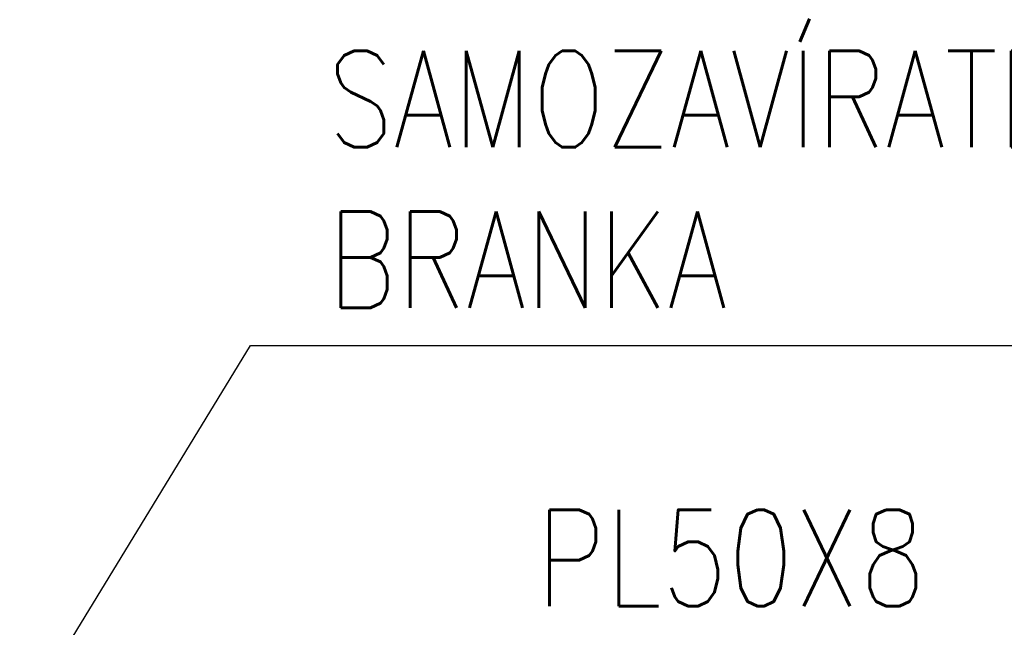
# Paper-space layout 'Layout1' of a CAD drawing. Extents: x -2 to 1033, y -36 to 596.
# Tile 284 of 334: x 368 to 394, y 550 to 565. Entities that reach past the tile are written whole.
import ezdxf
from ezdxf import colors
from ezdxf.entities.mleader import LeaderData, LeaderLine
from ezdxf.math import Vec2, Vec3

# ---------------------------------------------------------------- set-up
doc = ezdxf.new("R2010")
doc.units = 0
doc.layers.get('0').update_dxf_attribs({"linetype": 'CONTINUOUS'})
doc.layers.add('SS_POPIS_PROFILU', color=13, linetype='CONTINUOUS', lineweight=25)
doc.styles.add('ROMANS', font='romans.shx', dxfattribs={"width": 0.8})
doc.styles.add('romans.shx', font='romans.shx', dxfattribs={"height": 5})

# ---------------------------------------------------------------- blocks, each defined once
blk = doc.blocks.new('_OPEN')
at = {"color": 0, "linetype": 'ByBlock'}
for p, q in [((-1, 0.167), (0, 0)), ((0, 0), (-1, -0.167)), ((0, 0), (-1, 0))]:
    blk.add_line(p, q, dxfattribs=at)

psp = doc.layouts.get("Layout1")

# ---------------------------------------------------------------- texts
at = {"layer": 'SS_POPIS_PROFILU', "color": 13, "style": 'romans.shx', "width": 0.8}
psp.add_text('PL50X8', height=2.5, dxfattribs=at).set_placement((381.7574, 550.1325))

# ---------------------------------------------------------------- leaders
at = {"layer": 'SS_POPIS_PROFILU'}
ml = psp.add_multileader_mtext('Standard', dxfattribs=at)
ml.set_content('SAMOZAVÍRATELNÁ\\PBRANKA', color=256, style='ROMANS')
ml.set_leader_properties(color=256, linetype='ByLayer', lineweight=-1)
ml.set_arrow_properties(name='OPEN')
ml.build(insert=Vec2(0, 0))
ml.multileader.update_dxf_attribs({"text_left_attachment_type": 5, "text_right_attachment_type": 5, "dogleg_length": 1, "arrow_head_size": 2})
ctx = ml.context
ctx.base_point, ctx.char_height, ctx.arrow_head_size, ctx.landing_gap_size, ctx.plane_origin = Vec3(375.3407, 556.8927, 2.945), 2.5, 2, 1, Vec3(366.6924, 547.0832, 2.945)
ctx.left_attachment, ctx.right_attachment = 5, 5
notes = []
notes.append((ctx, [(0, (1, 1, 0), (374.3407, 556.8927, 2.945), (1, 0), 1, [(0, [(368.3449, 547.0832, 2.945)], 0, [])])]))
ctx.mtext.insert, ctx.mtext.flow_direction = Vec3(376.3407, 564.5356, 2.945), 5
for ctx, leaders in notes:
    for number, flags, end, landing, length, lines in leaders:
        leader = LeaderData()
        leader.index, (leader.has_last_leader_line, leader.has_dogleg_vector, leader.attachment_direction) = number, flags
        leader.last_leader_point, leader.dogleg_vector, leader.dogleg_length = Vec3(end), Vec3(landing), length
        for number, points, colour, breaks in lines:
            line = LeaderLine()
            line.index, line.vertices, line.color, line.breaks = number, Vec3.list(points), colors.encode_raw_color(colour), breaks
            leader.lines.append(line)
        ctx.leaders.append(leader)

doc.saveas('drawing.dxf')
